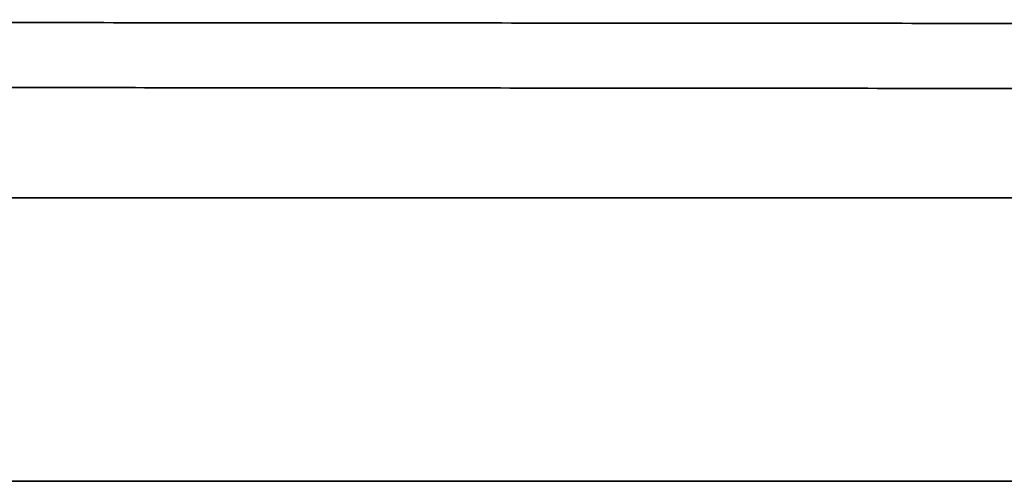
# Model space of a CAD drawing. Header units: millimetres. Extents: x -53858 to 733, y -20463 to 1307.
# Tile 532 of 656: x -51752.294 to -51751.6, y -15909.132 to -15908.807. Entities that reach past the tile are written whole.
import ezdxf

# ---------------------------------------------------------------- set-up
doc = ezdxf.new("R2010")
doc.units = ezdxf.units.MM
doc.layers.add('_HVAC_urzadzenia', color=251, linetype='Continuous', lineweight=35)

# ---------------------------------------------------------------- blocks, each defined once
blk = doc.blocks.new('A$C41852E73')
at = {"linetype": 'Continuous'}
for p, q in [((50.57888, 5.89214), (37.79629, 5.89214)), ((50.84394, 5.69246), (39.72438, 5.69246))]:
    blk.add_line(p, q, dxfattribs=at)
for points, knots in [([(40.77019, 6.01743), (40.80468, 6.0174), (40.90502, 6.01731), (41.07275, 6.01716), (41.27433, 6.01698), (41.4782, 6.0168), (41.68422, 6.01662), (41.89229, 6.01644), (42.10227, 6.01626), (42.31405, 6.01607), (42.52749, 6.01589), (42.74247, 6.01571), (42.95886, 6.01552), (43.17653, 6.01534), (43.39536, 6.01516), (43.61522, 6.01497), (43.83597, 6.01479), (44.05748, 6.01461), (44.27963, 6.01443), (44.50227, 6.01425), (44.72529, 6.01407), (44.94854, 6.01389), (45.17189, 6.01371), (45.39522, 6.01353), (45.61838, 6.01335), (45.84125, 6.01318), (46.0637, 6.013), (46.28558, 6.01283), (46.50678, 6.01266), (46.72716, 6.01249), (46.94658, 6.01232), (47.1623, 6.01216), (47.30444, 6.01205), (47.37401, 6.012)], [0, 0, 0, 0, 0.01726, 0.050057, 0.082855, 0.115652, 0.14845, 0.181247, 0.214045, 0.246842, 0.27964, 0.312437, 0.345235, 0.378033, 0.41083, 0.443628, 0.476425, 0.509223, 0.54202, 0.574818, 0.607615, 0.640413, 0.67321, 0.706008, 0.738805, 0.771603, 0.8044, 0.837198, 0.869995, 0.902793, 0.93559, 0.968388, 1, 1, 1, 1]), ([(39.61045, 5.97332), (39.63778, 5.97329), (39.71751, 5.97319), (39.85183, 5.97303), (40.01484, 5.97284), (40.18126, 5.97265), (40.35096, 5.97246), (40.52385, 5.97227), (40.6998, 5.97207), (40.87869, 5.97188), (41.06042, 5.97169), (41.24485, 5.97149), (41.43187, 5.9713), (41.62134, 5.9711), (41.81316, 5.97091), (42.00718, 5.97072), (42.20327, 5.97052), (42.40132, 5.97033), (42.60119, 5.97014), (42.80274, 5.96994), (43.00584, 5.96975), (43.21035, 5.96956), (43.41615, 5.96938), (43.62308, 5.96919), (43.83103, 5.969), (44.03984, 5.96882), (44.24938, 5.96864), (44.45951, 5.96845), (44.67009, 5.96828), (44.88099, 5.9681), (45.08835, 5.96793), (45.2436, 5.9678), (45.32846, 5.96773), (45.34668, 5.96772)], [0, 0, 0, 0, 0.0177, 0.051332, 0.084966, 0.118599, 0.152232, 0.185865, 0.219498, 0.253131, 0.286765, 0.320398, 0.354031, 0.387664, 0.421297, 0.45493, 0.488563, 0.522196, 0.555829, 0.589462, 0.623095, 0.656728, 0.690361, 0.723994, 0.757627, 0.79126, 0.824893, 0.858526, 0.892159, 0.925792, 0.959425, 0.991289, 1, 1, 1, 1])]:
    blk.add_open_spline(points, degree=3, knots=knots, dxfattribs=at)

msp = doc.modelspace()

# ---------------------------------------------------------------- block references
at = {"layer": '_HVAC_urzadzenia'}
msp.add_blockref('A$C41852E73', (-51795.39088, -15914.82437), dxfattribs=at)

doc.saveas('drawing.dxf')
